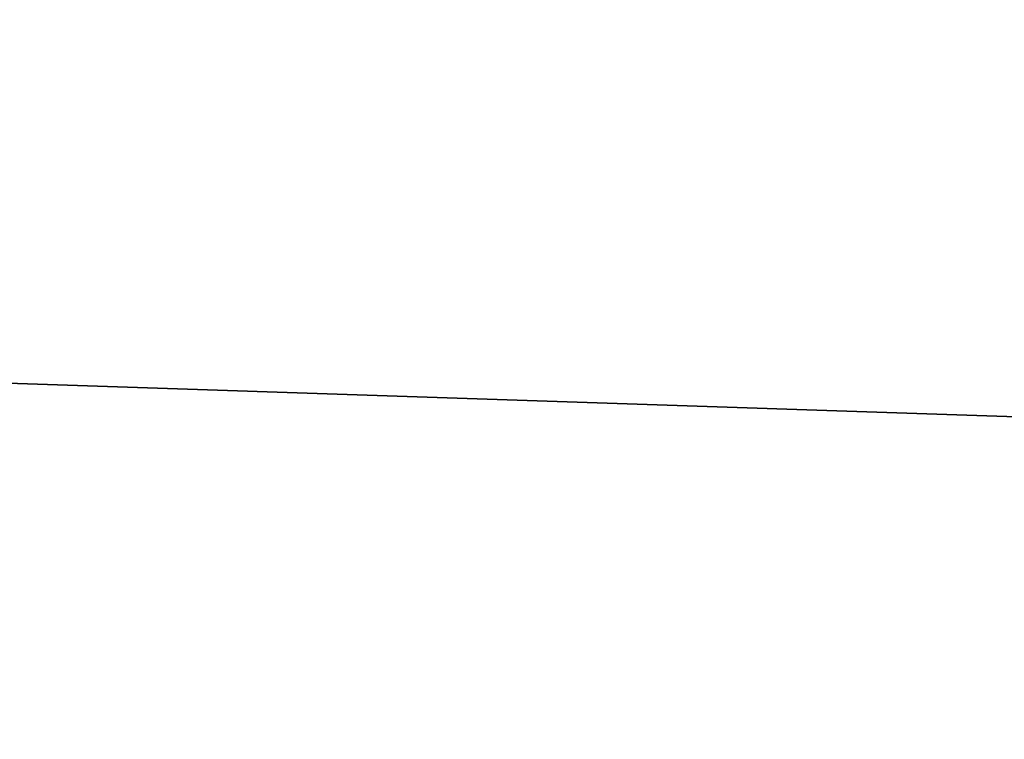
# Model space of a CAD drawing. Header units: millimetres. Extents: x -522 to 188, y -54 to 63.
# Tile 373 of 656: x -4.08465 to -4.08203, y -36.79808 to -36.79617. Entities that reach past the tile are written whole.
import ezdxf

# ---------------------------------------------------------------- set-up
doc = ezdxf.new("R2010")
doc.units = ezdxf.units.MM
doc.header["$LTSCALE"] = 65.185185
for name, color, linetype in [('1', 7, 'CONTINUOUS'), ('2', 7, 'CONTINUOUS'), ('8', 7, 'CONTINUOUS'), ('9', 7, 'CONTINUOUS')]:
    doc.layers.add(name, color=color, linetype=linetype)

msp = doc.modelspace()

# ---------------------------------------------------------------- linework, layer by layer
at = {"layer": '1', "color": 7, "linetype": 'CONTINUOUS'}
for points in [[(-4.178775, -36.8, -12.3100676), (-3.3646476, 23, -12.5570357), (-3.3647088, -36.8, -12.5570172), (-4.178775, -36.8, -12.3100676)], [(-4.178713, 23, -12.3100917), (-3.3646476, 23, -12.5570357), (-4.178775, -36.8, -12.3100676), (-4.178713, 23, -12.3100917)]]:
    msp.add_3dface(points, dxfattribs=at)
at = {"layer": '2', "color": 7, "linetype": 'CONTINUOUS'}
for points in [[(-3.3647088, -36.8, 12.5570172), (-4.178713, 23, 12.3100917), (-4.178775, -36.8, 12.3100676), (-3.3647088, -36.8, 12.5570172)], [(-3.3646476, 23, 12.5570357), (-4.178713, 23, 12.3100917), (-3.3647088, -36.8, 12.5570172), (-3.3646476, 23, 12.5570357)]]:
    msp.add_3dface(points, dxfattribs=at)
at = {"layer": '8', "color": 3, "linetype": 'CONTINUOUS'}
for points in [[(-3.998883, -36.8, -10.1399671), (-4.3427616, -36.8, -9.9975121), (-4.2173768, -36.7927089, -10.1816483), (-3.998883, -36.8, -10.1399671)], [(-3.5424354, -36.7927089, -10.4356782), (-3.998883, -36.8, -10.1399671), (-4.2173768, -36.7927089, -10.1816483), (-3.5424354, -36.7927089, -10.4356782)]]:
    msp.add_3dface(points, dxfattribs=at)
at = {"layer": '9', "color": 3, "linetype": 'CONTINUOUS'}
for points in [[(-4.3427608, -36.8, 9.9975124), (-3.9988822, -36.8, 10.1399675), (-4.2173768, -36.7927089, 10.1816483), (-4.3427608, -36.8, 9.9975124)], [(-3.9988822, -36.8, 10.1399675), (-3.650379, -36.8, 10.2705679), (-4.2173768, -36.7927089, 10.1816483), (-3.9988822, -36.8, 10.1399675)], [(-4.2173768, -36.7927089, 10.1816483), (-3.650379, -36.8, 10.2705679), (-3.5424354, -36.7927089, 10.4356782), (-4.2173768, -36.7927089, 10.1816483)]]:
    msp.add_3dface(points, dxfattribs=at)

doc.saveas('drawing.dxf')
